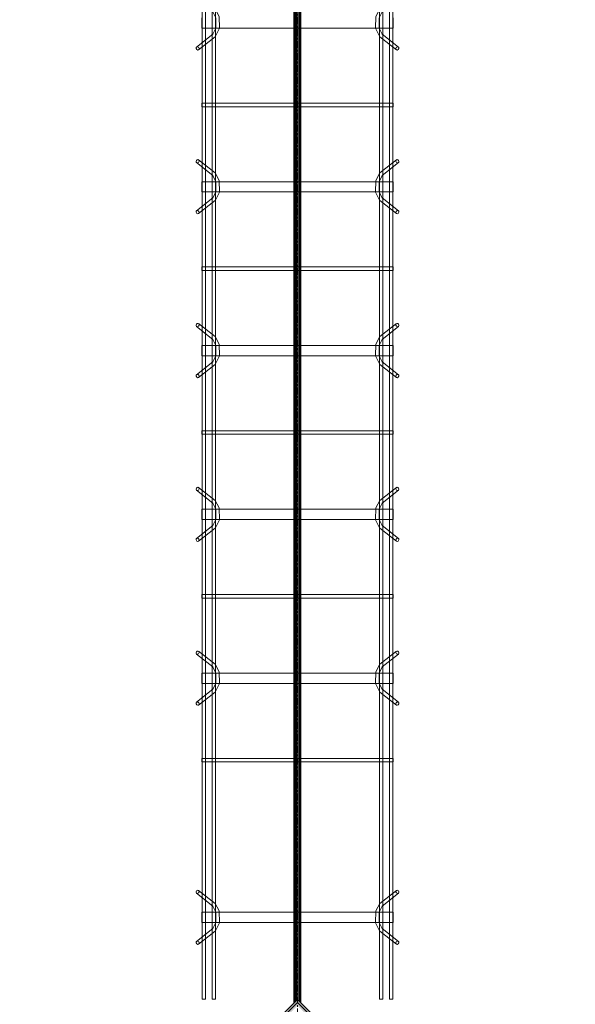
# Model space of a CAD drawing. Header units: inches. Extents: x -4136 to 1945, y -6639 to 12387.
# Tile 509 of 656: x -3175 to -3134, y 11867 to 11939. Entities that reach past the tile are written whole.
import ezdxf

# ---------------------------------------------------------------- set-up
doc = ezdxf.new("R2010")
doc.units = ezdxf.units.IN
doc.header["$MEASUREMENT"] = 0
doc.linetypes.add('Línea de rejilla', pattern=[0.875, 0.5, -0.125, 0.125, -0.125])
for name, color, linetype, lineweight in [('A-FLOR', 7, 'Continuous', 9), ('A-GENM', 7, 'Continuous', 9), ('S-BEAM', 7, 'Continuous', 9), ('S-GRID', 7, 'Continuous', 9)]:
    doc.layers.add(name, color=color, linetype=linetype, lineweight=lineweight)

# ---------------------------------------------------------------- blocks, each defined once
blk = doc.blocks.new('Dowel bar assembly - Dowel bar assembly-673506-SLAB ON GROUND JOINTS')
at = {"layer": 'S-BEAM', "color": 253, "true_color": 0xaaaaaa}
for p, q in [((139.761, 2.392), (138.811, 1.192)), ((139.013, 1.033), (139.962, 2.232)), ((148.024, 2.232), (148.973, 1.033)), ((149.175, 1.192), (148.225, 2.392)), ((151.761, 2.392), (150.811, 1.192)), ((151.013, 1.033), (151.962, 2.232)), ((160.024, 2.232), (160.973, 1.033)), ((161.175, 1.192), (160.225, 2.392)), ((163.761, 2.392), (162.811, 1.192)), ((163.013, 1.033), (163.962, 2.232)), ((172.024, 2.232), (172.973, 1.033)), ((173.175, 1.192), (172.225, 2.392)), ((175.761, 2.392), (174.811, 1.192)), ((175.013, 1.033), (175.962, 2.232)), ((184.024, 2.232), (184.973, 1.033)), ((185.175, 1.192), (184.225, 2.392)), ((187.761, 2.392), (186.811, 1.192)), ((187.013, 1.033), (187.962, 2.232)), ((201.544, 2.232), (202.493, 1.033)), ((202.695, 1.192), (201.745, 2.392)), ((205.281, 2.392), (204.331, 1.192)), ((204.533, 1.033), (205.482, 2.232)), ((209.52, 1.979), (0, 1.979)), ((0, 1.722), (209.52, 1.722)), ((138.375, 1.99), (137.625, 1.99)), ((137.625, 1.99), (138.375, 1.99)), ((138.375, -12.01), (138.375, 1.99)), ((143.871, 1.99), (143.871, -12.01)), ((144.129, 1.99), (143.871, 1.99)), ((143.871, 1.99), (144.129, 1.99)), ((144.129, -12.01), (144.129, 1.99)), ((149.625, 1.99), (149.625, -12.01)), ((150.375, 1.99), (149.625, 1.99)), ((149.625, 1.99), (150.375, 1.99)), ((150.375, -12.01), (150.375, 1.99)), ((155.871, 1.99), (155.871, -12.01)), ((156.129, 1.99), (155.871, 1.99)), ((155.871, 1.99), (156.129, 1.99)), ((156.129, -12.01), (156.129, 1.99)), ((161.625, 1.99), (161.625, -12.01)), ((162.375, 1.99), (161.625, 1.99)), ((161.625, 1.99), (162.375, 1.99)), ((162.375, -12.01), (162.375, 1.99)), ((167.871, 1.99), (167.871, -12.01)), ((168.129, 1.99), (167.871, 1.99)), ((167.871, 1.99), (168.129, 1.99)), ((168.129, -12.01), (168.129, 1.99)), ((173.625, 1.99), (173.625, -12.01)), ((174.375, 1.99), (173.625, 1.99)), ((173.625, 1.99), (174.375, 1.99)), ((174.375, -12.01), (174.375, 1.99)), ((179.871, 1.99), (179.871, -12.01)), ((180.129, 1.99), (179.871, 1.99)), ((179.871, 1.99), (180.129, 1.99)), ((180.129, -12.01), (180.129, 1.99)), ((185.625, 1.99), (185.625, -12.01)), ((186.375, 1.99), (185.625, 1.99)), ((185.625, 1.99), (186.375, 1.99)), ((186.375, -12.01), (186.375, 1.99)), ((191.871, 1.99), (191.871, -12.01)), ((192.129, 1.99), (191.871, 1.99)), ((191.871, 1.99), (192.129, 1.99)), ((192.129, -12.01), (192.129, 1.99)), ((203.145, 1.99), (203.145, -12.01)), ((203.895, 1.99), (203.145, 1.99)), ((203.145, 1.99), (203.895, 1.99)), ((203.895, -12.01), (203.895, 1.99)), ((209.52, 1.979), (209.52, 1.722)), ((209.52, 1.722), (209.52, 1.979)), ((209.52, 1.246), (0, 1.246)), ((0, 0.988), (209.52, 0.988)), ((209.52, 0.988), (209.52, 1.246)), ((209.52, 1.246), (209.52, 0.988)), ((209.52, -11.015), (0, -11.015)), ((0, -11.273), (209.52, -11.273)), ((138.811, -11.213), (139.761, -12.412)), ((139.962, -12.253), (139.013, -11.053)), ((148.973, -11.053), (148.024, -12.253)), ((148.225, -12.412), (149.175, -11.213)), ((150.811, -11.213), (151.761, -12.412)), ((151.962, -12.253), (151.013, -11.053)), ((160.973, -11.053), (160.024, -12.253)), ((160.225, -12.412), (161.175, -11.213)), ((162.811, -11.213), (163.761, -12.412)), ((163.962, -12.253), (163.013, -11.053)), ((172.973, -11.053), (172.024, -12.253)), ((172.225, -12.412), (173.175, -11.213)), ((174.811, -11.213), (175.761, -12.412)), ((175.962, -12.253), (175.013, -11.053)), ((184.973, -11.053), (184.024, -12.253)), ((184.225, -12.412), (185.175, -11.213)), ((186.811, -11.213), (187.761, -12.412)), ((187.962, -12.253), (187.013, -11.053)), ((202.493, -11.053), (201.544, -12.253)), ((201.745, -12.412), (202.695, -11.213)), ((204.331, -11.213), (205.281, -12.412)), ((205.482, -12.253), (204.533, -11.053)), ((209.52, -11.273), (209.52, -11.015)), ((209.52, -11.015), (209.52, -11.273)), ((209.52, -11.742), (0, -11.742)), ((0, -12), (209.52, -12)), ((138.375, -12.01), (137.625, -12.01)), ((137.625, -12.01), (138.375, -12.01)), ((144.129, -12.01), (143.871, -12.01)), ((143.871, -12.01), (144.129, -12.01)), ((150.375, -12.01), (149.625, -12.01)), ((149.625, -12.01), (150.375, -12.01)), ((156.129, -12.01), (155.871, -12.01)), ((155.871, -12.01), (156.129, -12.01)), ((162.375, -12.01), (161.625, -12.01)), ((161.625, -12.01), (162.375, -12.01)), ((168.129, -12.01), (167.871, -12.01)), ((167.871, -12.01), (168.129, -12.01)), ((174.375, -12.01), (173.625, -12.01)), ((173.625, -12.01), (174.375, -12.01)), ((180.129, -12.01), (179.871, -12.01)), ((179.871, -12.01), (180.129, -12.01)), ((186.375, -12.01), (185.625, -12.01)), ((185.625, -12.01), (186.375, -12.01)), ((192.129, -12.01), (191.871, -12.01)), ((191.871, -12.01), (192.129, -12.01)), ((203.895, -12.01), (203.145, -12.01)), ((203.145, -12.01), (203.895, -12.01)), ((209.52, -12), (209.52, -11.742)), ((209.52, -11.742), (209.52, -12))]:
    blk.add_line(p, q, dxfattribs=at)
at = {"layer": 'S-BEAM', "color": 253, "true_color": 0xaaaaaa, "flags": 128}
for points in [[(136.973, 1.033), (137.526, 0.731), (138.387, 0.715), (138.972, 0.987), (139.013, 1.033)], [(137.175, 1.192), (137.625, 0.972), (138.382, 0.977), (138.811, 1.192)], [(148.973, 1.033), (149.526, 0.731), (150.387, 0.715), (150.972, 0.987), (151.013, 1.033)], [(149.175, 1.192), (149.625, 0.972), (150.382, 0.977), (150.811, 1.192)], [(160.973, 1.033), (161.526, 0.731), (162.387, 0.715), (162.972, 0.987), (163.013, 1.033)], [(161.175, 1.192), (161.625, 0.972), (162.382, 0.977), (162.811, 1.192)], [(172.973, 1.033), (173.526, 0.731), (174.387, 0.715), (174.972, 0.987), (175.013, 1.033)], [(173.175, 1.192), (173.625, 0.972), (174.382, 0.977), (174.811, 1.192)], [(184.973, 1.033), (185.526, 0.731), (186.387, 0.715), (186.972, 0.987), (187.013, 1.033)], [(185.175, 1.192), (185.625, 0.972), (186.382, 0.977), (186.811, 1.192)], [(202.493, 1.033), (203.046, 0.731), (203.907, 0.715), (204.492, 0.987), (204.533, 1.033)], [(202.695, 1.192), (203.144, 0.972), (203.901, 0.977), (204.331, 1.192)], [(136.973, -11.053), (137.526, -10.751), (138.387, -10.736), (138.972, -11.007), (139.013, -11.053)], [(148.973, -11.053), (149.526, -10.751), (150.387, -10.736), (150.972, -11.007), (151.013, -11.053)], [(160.973, -11.053), (161.526, -10.751), (162.387, -10.736), (162.972, -11.007), (163.013, -11.053)], [(172.973, -11.053), (173.526, -10.751), (174.387, -10.736), (174.972, -11.007), (175.013, -11.053)], [(184.973, -11.053), (185.526, -10.751), (186.387, -10.736), (186.972, -11.007), (187.013, -11.053)], [(202.493, -11.053), (203.046, -10.751), (203.907, -10.736), (204.492, -11.007), (204.533, -11.053)], [(137.175, -11.213), (137.625, -10.993), (138.382, -10.997), (138.811, -11.213)], [(149.175, -11.213), (149.625, -10.993), (150.382, -10.997), (150.811, -11.213)], [(161.175, -11.213), (161.625, -10.993), (162.382, -10.997), (162.811, -11.213)], [(173.175, -11.213), (173.625, -10.993), (174.382, -10.997), (174.811, -11.213)], [(185.175, -11.213), (185.625, -10.993), (186.382, -10.997), (186.811, -11.213)], [(202.695, -11.213), (203.144, -10.993), (203.901, -10.997), (204.331, -11.213)]]:
    blk.add_lwpolyline(points, dxfattribs=at)
at = {"layer": 'S-BEAM', "color": 253, "true_color": 0xaaaaaa}
for centre, major_axis, start_param, end_param in [((139.862, 2.312), (-0.101, 0.08), 3.715513, 6.857105), ((139.862, 2.312), (-0.101, 0.08), 0.57392, 3.715513), ((148.125, 2.312), (0.101, 0.08), 5.709265, 8.850858), ((148.125, 2.312), (0.101, 0.08), 2.567673, 5.709265), ((151.862, 2.312), (-0.101, 0.08), 3.715513, 6.857105), ((151.862, 2.312), (-0.101, 0.08), 0.57392, 3.715513), ((160.125, 2.312), (0.101, 0.08), 5.709265, 8.850858), ((160.125, 2.312), (0.101, 0.08), 2.567673, 5.709265), ((163.862, 2.312), (-0.101, 0.08), 3.715513, 6.857105), ((163.862, 2.312), (-0.101, 0.08), 0.57392, 3.715513), ((172.125, 2.312), (0.101, 0.08), 5.709265, 8.850858), ((172.125, 2.312), (0.101, 0.08), 2.567673, 5.709265), ((175.862, 2.312), (-0.101, 0.08), 3.715513, 6.857105), ((175.862, 2.312), (-0.101, 0.08), 0.57392, 3.715513), ((184.125, 2.312), (0.101, 0.08), 5.709265, 8.850858), ((184.125, 2.312), (0.101, 0.08), 2.567673, 5.709265), ((187.862, 2.312), (-0.101, 0.08), 3.715513, 6.857105), ((187.862, 2.312), (-0.101, 0.08), 0.57392, 3.715513), ((201.644, 2.312), (0.101, 0.08), 5.709265, 8.850858), ((201.644, 2.312), (0.101, 0.08), 2.567673, 5.709265), ((205.381, 2.312), (-0.101, 0.08), 3.715513, 6.857105), ((205.381, 2.312), (-0.101, 0.08), 0.57392, 3.715513), ((139.862, -12.332), (0.101, 0.08), 5.709265, 8.850858), ((148.125, -12.332), (-0.101, 0.08), 3.715513, 6.857105), ((151.862, -12.332), (0.101, 0.08), 5.709265, 8.850858), ((160.125, -12.332), (-0.101, 0.08), 3.715513, 6.857105), ((163.862, -12.332), (0.101, 0.08), 5.709265, 8.850858), ((172.125, -12.332), (-0.101, 0.08), 3.715513, 6.857105), ((175.862, -12.332), (0.101, 0.08), 5.709265, 8.850858), ((184.125, -12.332), (-0.101, 0.08), 3.715513, 6.857105), ((187.862, -12.332), (0.101, 0.08), 5.709265, 8.850858), ((201.644, -12.332), (-0.101, 0.08), 3.715513, 6.857105), ((205.381, -12.332), (0.101, 0.08), 5.709265, 8.850858), ((139.862, -12.332), (0.101, 0.08), 2.567673, 5.709265), ((148.125, -12.332), (-0.101, 0.08), 0.57392, 3.715513), ((151.862, -12.332), (0.101, 0.08), 2.567673, 5.709265), ((160.125, -12.332), (-0.101, 0.08), 0.57392, 3.715513), ((163.862, -12.332), (0.101, 0.08), 2.567673, 5.709265), ((172.125, -12.332), (-0.101, 0.08), 0.57392, 3.715513), ((175.862, -12.332), (0.101, 0.08), 2.567673, 5.709265), ((184.125, -12.332), (-0.101, 0.08), 0.57392, 3.715513), ((187.862, -12.332), (0.101, 0.08), 2.567673, 5.709265), ((201.644, -12.332), (-0.101, 0.08), 0.57392, 3.715513), ((205.381, -12.332), (0.101, 0.08), 2.567673, 5.709265)]:
    blk.add_ellipse(centre, major_axis=major_axis, ratio=0.816528, start_param=start_param, end_param=end_param, dxfattribs=at)

msp = doc.modelspace()

# ---------------------------------------------------------------- hatches: boundary and pattern name
at = {"layer": 'A-GENM', "true_color": 0x0000ff}
for points in [[(-3154.15717, 12077.1894), (-3154.15717, 12076.87444), (-3154.15717, 11867.48818), (-3154.32374, 11867.65475), (-3154.58036, 11867.39812), (-3154.58036, 12076.87444), (-3154.58036, 12077.1894)], [(-3154.12689, 12077.1894), (-3154.12689, 12076.87444), (-3154.12689, 11867.4579), (-3154.21238, 11867.54339), (-3154.32374, 11867.65475), (-3154.52059, 11867.4579), (-3154.52059, 12076.87444), (-3154.52059, 12077.1894)], [(-3154.15869, 12077.1894), (-3154.15869, 12076.87444), (-3154.15869, 11867.4897), (-3154.32374, 11867.65475), (-3154.50273, 11867.47576), (-3154.50273, 12076.87444), (-3154.50273, 12077.1894)], [(-3154.07181, 12077.1894), (-3154.07181, 12076.87444), (-3154.07181, 11867.40282), (-3154.32374, 11867.65475), (-3154.49348, 11867.485), (-3154.49348, 12076.87444), (-3154.49348, 12077.1894)], [(-3154.2803, 12077.1894), (-3154.2803, 12076.87444), (-3154.2803, 11867.61131), (-3154.32374, 11867.65475), (-3154.36718, 11867.61131), (-3154.36718, 12076.87444), (-3154.36718, 12077.1894)], [(-3154.07029, 12077.1894), (-3154.07029, 12076.87444), (-3154.07029, 11867.4013), (-3154.2803, 11867.61131), (-3154.2803, 12076.87444), (-3154.2803, 12077.1894)]]:
    msp.add_hatch(color=5, dxfattribs=at).paths.add_polyline_path(points, flags=0)
at = {"layer": 'A-GENM', "true_color": 0xff0000}
for points in [[(-3154.32374, 11867.65475), (-3154.12689, 11867.4579), (-3154.10103, 11867.43204), (-3154.32374, 11867.20933), (-3174.34367, 11847.1894), (-3174.45502, 11847.07804), (-3174.51868, 11847.1417), (-3174.67773, 11847.30075), (-3174.59224, 11847.38625), (-3154.52059, 11867.4579)], [(-3154.32374, 11867.65475), (-3154.2803, 11867.61131), (-3154.10103, 11867.43204), (-3154.32374, 11867.20933), (-3174.34367, 11847.1894), (-3174.45502, 11847.07804), (-3174.52081, 11847.14383), (-3174.60982, 11847.23284), (-3174.67773, 11847.30075), (-3154.36718, 11867.61131)], [(-3134.19245, 11847.07804), (-3134.30381, 11847.1894), (-3154.32374, 11867.20933), (-3154.10103, 11867.43204), (-3134.05524, 11847.38625), (-3133.96974, 11847.30075)], [(-3134.19245, 11847.07804), (-3134.30381, 11847.1894), (-3154.32374, 11867.20933), (-3154.10103, 11867.43204), (-3133.96974, 11847.30075)]]:
    msp.add_hatch(color=1, dxfattribs=at).paths.add_polyline_path(points, flags=0)

# ---------------------------------------------------------------- linework, layer by layer
at = {"layer": 'A-FLOR'}
for p, q in [((-3174.56638, 11847.1894), (-3154.32374, 11867.43204)), ((-3154.32374, 11867.43204), (-3134.0811, 11847.1894))]:
    msp.add_line(p, q, dxfattribs=at)
at = {"layer": 'A-GENM', "color": 5, "true_color": 0x0000ff}
for p, q in [((-3154.58036, 11867.39812), (-3154.58036, 12076.87444)), ((-3154.52059, 11867.4579), (-3154.52059, 12076.87444)), ((-3154.52059, 12076.87444), (-3154.52059, 11867.4579)), ((-3154.50273, 12076.87444), (-3154.50273, 11867.47576)), ((-3154.49348, 11867.485), (-3154.49348, 12076.87444)), ((-3154.48122, 12076.87444), (-3154.48122, 11867.49727)), ((-3154.48122, 12076.87444), (-3154.48122, 11867.49727)), ((-3154.41585, 11867.56264), (-3154.41585, 12076.87444)), ((-3154.36718, 11867.61131), (-3154.36718, 12076.87444)), ((-3154.2803, 12076.87444), (-3154.2803, 11867.61131)), ((-3154.16626, 11867.49727), (-3154.16626, 12076.87444)), ((-3154.16626, 11867.49727), (-3154.16626, 12076.87444)), ((-3154.15869, 11867.4897), (-3154.15869, 12076.87444)), ((-3154.15717, 11867.48818), (-3154.15717, 12076.87444)), ((-3154.12689, 12076.87444), (-3154.12689, 11867.4579)), ((-3154.12689, 12076.87444), (-3154.12689, 11867.4579)), ((-3154.07181, 11867.40282), (-3154.07181, 12076.87444)), ((-3154.07029, 11867.4013), (-3154.07029, 12076.87444)), ((-3154.32374, 11867.65475), (-3154.58036, 11867.39812)), ((-3154.58036, 11867.39812), (-3154.32374, 11867.65475)), ((-3154.48122, 11867.49727), (-3154.52059, 11867.4579)), ((-3154.50273, 11867.47576), (-3154.32374, 11867.65475)), ((-3154.50273, 11867.47576), (-3154.41585, 11867.56264)), ((-3154.32374, 11867.65475), (-3154.49348, 11867.485)), ((-3154.49348, 11867.485), (-3154.32374, 11867.65475)), ((-3154.32374, 11867.65475), (-3154.41585, 11867.56264)), ((-3154.32374, 11867.65475), (-3154.36718, 11867.61131)), ((-3154.36718, 11867.61131), (-3154.32374, 11867.65475)), ((-3154.07029, 11867.4013), (-3154.32374, 11867.65475)), ((-3154.32374, 11867.65475), (-3154.07181, 11867.40282)), ((-3154.07181, 11867.40282), (-3154.32374, 11867.65475)), ((-3154.32374, 11867.65475), (-3154.15869, 11867.4897)), ((-3154.15869, 11867.4897), (-3154.32374, 11867.65475)), ((-3154.32374, 11867.65475), (-3154.15717, 11867.48818)), ((-3154.15717, 11867.48818), (-3154.32374, 11867.65475)), ((-3154.32374, 11867.65475), (-3154.2803, 11867.61131)), ((-3154.2803, 11867.61131), (-3154.07029, 11867.4013)), ((-3154.16626, 11867.49727), (-3154.12689, 11867.4579))]:
    msp.add_line(p, q, dxfattribs=at)
at = {"layer": 'A-GENM', "color": 1, "true_color": 0xff0000}
for p, q in [((-3174.67773, 11847.30075), (-3154.36718, 11867.61131)), ((-3154.50273, 11867.47576), (-3174.67773, 11847.30075)), ((-3174.63161, 11847.34688), (-3154.48122, 11867.49727)), ((-3154.52059, 11867.4579), (-3174.59224, 11847.38625)), ((-3154.41585, 11867.56264), (-3154.50273, 11867.47576)), ((-3154.32374, 11867.65475), (-3154.41585, 11867.56264)), ((-3154.36718, 11867.61131), (-3154.32374, 11867.65475)), ((-3154.32374, 11867.65475), (-3154.2803, 11867.61131)), ((-3154.10103, 11867.43204), (-3154.32374, 11867.65475)), ((-3154.2803, 11867.61131), (-3154.10103, 11867.43204)), ((-3154.10103, 11867.43204), (-3154.16626, 11867.49727)), ((-3154.12689, 11867.4579), (-3154.10103, 11867.43204)), ((-3154.10103, 11867.43204), (-3134.01587, 11847.34688)), ((-3134.05524, 11847.38625), (-3154.10103, 11867.43204)), ((-3154.10103, 11867.43204), (-3133.96974, 11847.30075)), ((-3133.96974, 11847.30075), (-3154.10103, 11867.43204))]:
    msp.add_line(p, q, dxfattribs=at)
at = {"layer": 'S-GRID', "color": 253, "linetype": 'Línea de rejilla', "true_color": 0xaaaaaa}
msp.add_line((-3154.32374, 9772.6103), (-3154.32374, 12288.55505), dxfattribs=at)

# ---------------------------------------------------------------- block references
at = {"layer": 'S-BEAM', "color": 253, "true_color": 0xaaaaaa, "rotation": 269.9999999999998}
msp.add_blockref('Dowel bar assembly - Dowel bar assembly-673506-SLAB ON GROUND JOINTS', (-3149.31354, 12077.1894), dxfattribs=at)

doc.saveas('drawing.dxf')
